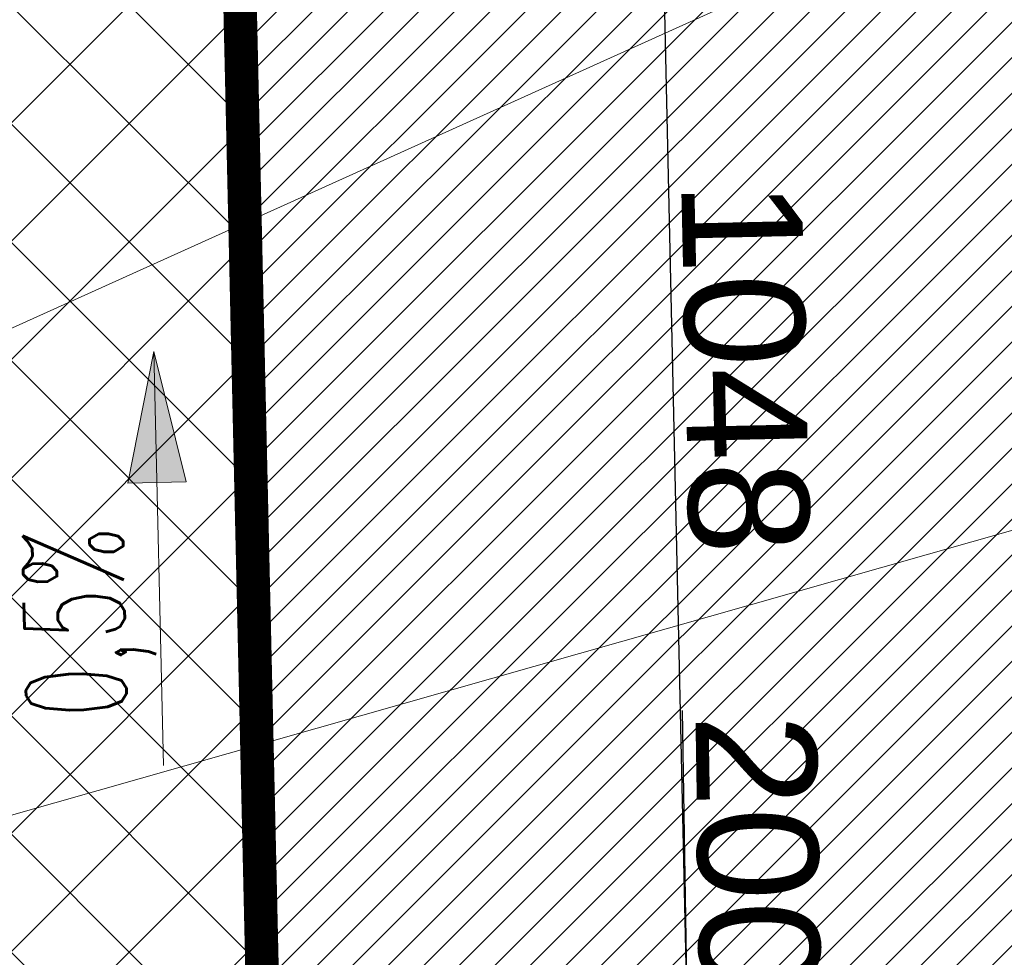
# Model space of a CAD drawing. Header units: metres. Extents: x 6438197 to 12957343, y 5629874 to 11322802.
# Tile 328 of 569: x 6453152 to 6453887, y 5642266 to 5642966. Entities that reach past the tile are written whole.
import ezdxf

# ---------------------------------------------------------------- set-up
doc = ezdxf.new("R2010")
doc.units = ezdxf.units.M
doc.header["$MEASUREMENT"] = 0
doc.header["$PDMODE"] = 3
for name, color, linetype, lineweight in [('_A_OBRYS SCIAN ZEWN', 1, 'Continuous', 30), ('_D_SPADKI', 10, 'Continuous', 9), ('a-hatch', 84, 'Continuous', 5), ('Linie_odn', 84, 'Continuous', 20), ('WYMIAROWANIE', 6, 'Continuous', 9), ('WYPELNIENIA', 204, 'Continuous', 5)]:
    doc.layers.add(name, color=color, linetype=linetype, lineweight=lineweight)
doc.styles.add('Arial', font='arial.ttf')
doc.styles.add('simplex', font='simplex.shx', dxfattribs={"width": 0.6})
doc.dimstyles.new('proart_1_500', dxfattribs={"dimtxt": 90, "dimasz": 50, "dimexe": 30, "dimexo": 10, "dimgap": 8, "dimtad": 1, "dimrnd": 1, "dimzin": 9, "dimtxsty": 'Arial', "dimblk": 'ARCHTICK', "dimcen": 0, "dimclrd": 1, "dimclre": 1, "dimclrt": 3, "dimazin": 0, "dimtfac": 1, "dimtmove": 0, "dimatfit": 3, "dimfxl": 0, "dimarcsym": 0})

# ---------------------------------------------------------------- blocks, each defined once
blk = doc.blocks.new('_D_SPADEK')
at = {"layer": '_D_SPADKI'}
h = blk.add_hatch(color=256, dxfattribs=at)
h.paths.add_polyline_path([(1.32, -37.78), (3.6, -102.97), (15.86, -37.27)])
h.paths.add_polyline_path([(1.32, -37.78), (-13.22, -38.28), (3.6, -102.97)])
for p, q in [((3.6, -102.97), (-3.6, 102.97)), ((-13.22, -38.28), (15.86, -37.27)), ((3.6, -102.97), (-13.22, -38.28)), ((3.6, -102.97), (15.86, -37.27))]:
    blk.add_line(p, q, dxfattribs=at)
at = {"layer": '_D_SPADKI', "style": 'simplex', "width": 0.6}
blk.add_attdef('3%', (-18.28, -10.11), '', height=50, rotation=92, dxfattribs=at)
blk = doc.blocks.new('_ArchTick')
at = {"color": 0, "linetype": 'ByBlock', "const_width": 0.15}
blk.add_lwpolyline([(-0.5, -0.5), (0.5, 0.5)], dxfattribs=at)
blk = doc.blocks.new('*D79')
at = {"layer": 'Defpoints', "color": 0}
for p in [(6453230.36, 5646596.58), (6453193, 5646571.78), (6455786.95, 5642744.98)]:
    blk.add_point(p, dxfattribs=at)
at = {"layer": 'WYMIAROWANIE', "color": 1, "lineweight": -2}
for p, q in [((6453222.03, 5646591.05), (6453168, 5646555.19)), ((6455749.58, 5642720.18), (6453193, 5646571.78)), ((6455778.62, 5642739.45), (6455724.59, 5642703.59))]:
    blk.add_line(p, q, dxfattribs=at)
at = {"layer": 'WYMIAROWANIE', "color": 1, "lineweight": -2, "xscale": 50, "yscale": 50, "zscale": 50}
for p, rotation in [((6453193, 5646571.78), 123.57513365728), ((6455749.58, 5642720.18), 303.5751336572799)]:
    blk.add_blockref('_ArchTick', p, dxfattribs=dict(at, rotation=rotation))
at = {"layer": 'WYMIAROWANIE', "color": 3, "insert": (6453612.12, 5646037.96), "char_height": 90, "attachment_point": 5, "rotation": 303.57513, "style": 'Arial'}
blk.add_mtext('4623', dxfattribs=at)
blk = doc.blocks.new('*D34')
at = {"layer": 'Defpoints', "color": 0}
for p in [(6454006.53, 5642190.32), (6454009.77, 5641990.62), (6453653.92, 5641984.85)]:
    blk.add_point(p, dxfattribs=at)
at = {"layer": 'WYMIAROWANIE', "color": 1, "lineweight": -2}
for p, q in [((6453650.68, 5642184.55), (6453646.37, 5642450.59)), ((6453996.54, 5642190.16), (6453620.68, 5642184.06)), ((6453650.68, 5642184.55), (6453653.92, 5641984.85)), ((6453999.77, 5641990.46), (6453623.92, 5641984.36))]:
    blk.add_line(p, q, dxfattribs=at)
at = {"layer": 'WYMIAROWANIE', "color": 1, "lineweight": -2, "xscale": 50, "yscale": 50, "zscale": 50}
for p, rotation in [((6453650.68, 5642184.55), 90.92890278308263), ((6453653.92, 5641984.85), 270.9289027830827)]:
    blk.add_blockref('_ArchTick', p, dxfattribs=dict(at, rotation=rotation))
at = {"layer": 'WYMIAROWANIE', "color": 3, "insert": (6453702.06, 5642343.44), "char_height": 90, "attachment_point": 5, "rotation": 270.9289, "style": 'Arial'}
blk.add_mtext('200', dxfattribs=at)
blk = doc.blocks.new('*D117')
at = {"layer": 'Defpoints', "color": 0}
for p in [(6453897.29, 5643235.6), (6453650.73, 5642181.96), (6453920.92, 5642188.06)]:
    blk.add_point(p, dxfattribs=at)
at = {"layer": 'WYMIAROWANIE', "color": 1, "lineweight": -2}
for p, q in [((6453887.3, 5643235.38), (6453597.11, 5643228.83)), ((6453627.1, 5643229.51), (6453650.73, 5642181.96)), ((6453910.93, 5642187.83), (6453620.74, 5642181.29))]:
    blk.add_line(p, q, dxfattribs=at)
at = {"layer": 'WYMIAROWANIE', "color": 1, "lineweight": -2, "xscale": 50, "yscale": 50, "zscale": 50}
for p, rotation in [((6453627.1, 5643229.51), 91.29223374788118), ((6453650.73, 5642181.96), 271.2922337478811)]:
    blk.add_blockref('_ArchTick', p, dxfattribs=dict(at, rotation=rotation))
at = {"layer": 'WYMIAROWANIE', "color": 3, "insert": (6453692.85, 5642706.95), "char_height": 90, "attachment_point": 5, "rotation": 271.29223, "style": 'Arial'}
blk.add_mtext('1048', dxfattribs=at)

msp = doc.modelspace()

# ---------------------------------------------------------------- hatches: boundary and pattern name
at = {"layer": 'a-hatch'}
h = msp.add_hatch(dxfattribs=at)
h.set_pattern_fill('ANSI37', color=1, scale=500, style=0)
h.paths.add_polyline_path([(6447857.04, 5643091.942), (6447916.513, 5640556.004), (6453366.588, 5640680.684), (6453315.539, 5643219.97)])
at = {"layer": 'WYPELNIENIA'}
h = msp.add_hatch(dxfattribs=at)
h.set_pattern_fill('ANSI31', color=16, scale=150, style=0)
h.paths.add_polyline_path([(6443321.429, 5652405.691), (6444021.039, 5652422.027), (6444603.706, 5651338.573), (6444601.871, 5651338.532), (6444874.575, 5650838.35), (6450595.263, 5650968.994), (6450606.688, 5650466.915), (6454624.969, 5650558.355), (6454602.252, 5651561.261), (6455055.81, 5651571.583), (6458600.395, 5651652.223), (6458714.917, 5646654.148), (6454720.129, 5646563.243), (6454791.12, 5643253.147), (6453897.566, 5643232.813), (6453920.942, 5642187.643), (6454814.953, 5642211.245), (6454802.424, 5642766.955), (6454850.162, 5640713.697), (6454559.364, 5640706.02), (6454525.988, 5642003.993), (6453926.22, 5641987.713), (6453958.656, 5640691.742), (6453367.942, 5640676.957), (6453310.776, 5643219.507), (6447852.213, 5643095.235), (6447880.453, 5641853.409), (6444125.919, 5641772.937), (6443716.284, 5647180.94)])
h.paths.add_polyline_path([(6446403.982, 5649741.583), (6446479.702, 5646442.104), (6453232.841, 5646597.25), (6453165.21, 5649497.454), (6449561.86, 5649419.3), (6449555.325, 5649817.086)], flags=16)

# ---------------------------------------------------------------- linework, layer by layer
at = {"layer": '_A_OBRYS SCIAN ZEWN', "color": 1, "const_width": 25}
msp.add_lwpolyline([(6451517.491, 5643179.064), (6453310.558, 5643219.871), (6453368.37, 5640680.498), (6447909.783, 5640556.303), (6447851.993, 5643095.66)], dxfattribs=at)
at = {"layer": 'Linie_odn'}
for points in [[(6454872.833, 5643516.566), (6452976.738, 5642659.82), (6452688.738, 5642659.82)], [(6454383.493, 5642724.876), (6452981.81, 5642325.779), (6452693.81, 5642325.779)]]:
    msp.add_lwpolyline(points, dxfattribs=at)

# ---------------------------------------------------------------- block references
at = {"layer": '_D_SPADKI'}
ref = msp.add_blockref('_D_SPADEK', (6453255.33, 5642564.046), dxfattribs=dict(at, xscale=-1.500000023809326, yscale=1.500000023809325, rotation=183.302950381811))
ref.add_attrib('3%', '0,5%', (6453231.711, 5642445.945), dxfattribs={"height": 75, "rotation": 91.302957, "style": 'simplex', "oblique": 0, "width": 0.6})

# ---------------------------------------------------------------- dimensions: what is measured, and where the dimension line sits
at = {"layer": 'WYMIAROWANIE'}
for base, p1, p2, angle, picture, middle in [((6453192.996, 5646571.778), (6455786.949, 5642744.983), (6453230.362, 5646596.581), 123.575134, '*D79', (6453567.147, 5646008.105)), ((6453653.918, 5641984.848), (6454006.535, 5642190.319), (6454009.773, 5641990.617), 270.928903, '*D34', (6453648.118, 5642342.566))]:
    dim = msp.add_linear_dim(base=base, p1=p1, p2=p2, angle=angle, dimstyle='proart_1_500', override={"dimblk": 'ArchTick'}, dxfattribs=at)
    dim.commit()
    dim.dimension.update_dxf_attribs({"geometry": picture, "text_midpoint": middle, "dimtype": 161})
dim = msp.add_aligned_dim(p1=(6453897.293, 5643235.602), p2=(6453920.923, 5642188.059), distance=-270.261, dimstyle='proart_1_500', override={"dimblk": 'ArchTick'}, dxfattribs=at)
dim.commit()
dim.dimension.update_dxf_attribs({"geometry": '*D117', "text_midpoint": (6453692.853, 5642706.952)})

doc.saveas('drawing.dxf')
